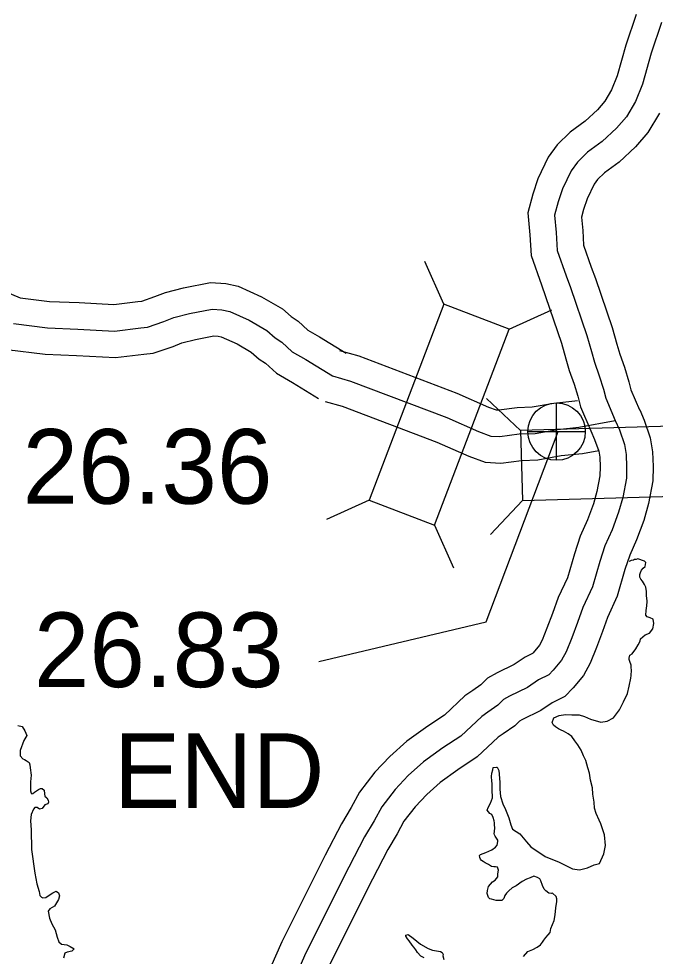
# Model space of a CAD drawing. Extents: x -83719 to 153526, y -11835 to 11446.
# Drawn here: x -4006 to -3885.9, y -2744.1 to -2567.2 of the extents above; entities that cross this region are included whole.
import ezdxf

# ---------------------------------------------------------------- set-up
doc = ezdxf.new("R2010")
doc.units = 0
for name, color, linetype in [('Level 10', 7, 'Continuous'), ('Level 20', 7, 'Continuous'), ('Level 25', 7, 'Continuous'), ('Level 26', 7, 'Continuous'), ('Level 58', 7, 'Continuous'), ('Level 59', 7, 'Continuous'), ('Level 9', 7, 'Continuous')]:
    doc.layers.add(name, color=color, linetype=linetype)

msp = doc.modelspace()

# ---------------------------------------------------------------- linework, layer by layer
at = {"layer": 'Level 10'}
for points in [[(-3889.48, -2566.38), (-3891.47, -2572.22), (-3893.07, -2577.97), (-3894.14, -2580.64), (-3895.39, -2582.79), (-3896.81, -2584.39), (-3899.09, -2586.52), (-3901.92, -2588.58), (-3904.4, -2590.97), (-3906.08, -2593.34), (-3908.03, -2597.43), (-3909.01, -2600.3), (-3909.96, -2603.85), (-3909.55, -2607.96), (-3909.32, -2611.89), (-3907.38, -2617.43), (-3906.59, -2619.58), (-3903.57, -2628.42), (-3902.76, -2631.35), (-3902.11, -2633.56), (-3901.2, -2636.15), (-3900.47, -2638.42), (-3899.98, -2640.4), (-3898.03, -2644.94)], [(-3885.12, -2585.04), (-3887.27, -2588.7), (-3889.64, -2591.37), (-3892.7, -2594.24), (-3895.47, -2596.25), (-3896.79, -2597.53), (-3897.43, -2598.43), (-3898.75, -2601.21), (-3899.44, -2603.21), (-3899.83, -2604.67), (-3899.58, -2607.16), (-3899.42, -2609.91), (-3897.96, -2614.05), (-3897.16, -2616.23), (-3894, -2625.48), (-3893.14, -2628.62), (-3892.6, -2630.48), (-3891.72, -2632.96), (-3890.85, -2635.7), (-3890.48, -2637.19), (-3888.84, -2640.99)], [(-4010.2, -2617.98), (-4005.67, -2619.84), (-4000.15, -2620.53), (-3994.57, -2620.76), (-3988.05, -2621.11), (-3983.51, -2620.56), (-3982.77, -2620.48), (-3980.32, -2619.63), (-3978.27, -2618.83), (-3974.86, -2617.95), (-3969.8, -2616.96), (-3966.89, -2617.17), (-3964.58, -2617.69), (-3960.19, -2619.64), (-3956.24, -2621.96), (-3954.6, -2623.4), (-3953.23, -2624.27), (-3951.41, -2625.98), (-3949.25, -2627.2), (-3944.18, -2630.32)], [(-4008.23, -2629.6), (-4000.97, -2630.51), (-3995.04, -2630.75), (-3987.71, -2631.14), (-3982.38, -2630.49), (-3980.59, -2630.31), (-3976.86, -2629.02), (-3975.17, -2628.36), (-3972.65, -2627.7), (-3969.19, -2627.03), (-3968.37, -2627.09), (-3967.75, -2627.23), (-3964.76, -2628.55), (-3962.12, -2630.1), (-3960.63, -2631.41), (-3959.4, -2632.2), (-3957.36, -2634.1), (-3954.33, -2635.81), (-3949.42, -2638.84)], [(-3945.44, -2629.77), (-3941.8, -2630.79), (-3923.3, -2637.83), (-3917.33, -2640.46), (-3915.91, -2640.98), (-3915.41, -2641.01), (-3911.97, -2640.54), (-3909.12, -2640.45), (-3905.05, -2639.71), (-3901.04, -2639.31), (-3900.55, -2639.22)], [(-3948.16, -2639.39), (-3944.94, -2640.3), (-3927.09, -2647.09), (-3921.08, -2649.73), (-3917.97, -2650.88), (-3915.02, -2651.05), (-3911.13, -2650.52), (-3908.05, -2650.42), (-3903.66, -2649.62), (-3899.62, -2649.22), (-3896.56, -2648.65)], [(-3888.83, -2641.01), (-3888.01, -2642.96), (-3886.85, -2646.24), (-3886.39, -2648.91), (-3886.31, -2651.68), (-3886.35, -2654.41), (-3887.14, -2658.66), (-3888.06, -2661.88), (-3889.42, -2665.51), (-3890.72, -2668.43), (-3891.61, -2671.11), (-3893.05, -2676.14), (-3894.92, -2680.19), (-3895.86, -2682.83), (-3896.99, -2685.82), (-3898.16, -2688.75), (-3899.44, -2691.08), (-3901.4, -2693.42), (-3902.95, -2695.09), (-3905.36, -2696.28), (-3907.48, -2697.72), (-3911.07, -2699.45), (-3911.5, -2699.69), (-3912.41, -2700.57), (-3914.57, -2702.11), (-3915.5, -2702.75), (-3919.47, -2706.46), (-3923.13, -2708.87), (-3926.46, -2711.28), (-3929.01, -2713.58), (-3931.17, -2715.85), (-3933.3, -2718.61), (-3934.59, -2720.97), (-3936.36, -2723.96), (-3939.25, -2729.54), (-3947.28, -2745.59)], [(-3898.04, -2644.92), (-3897.33, -2646.58), (-3896.56, -2648.77), (-3896.36, -2649.91), (-3896.31, -2651.74), (-3896.34, -2653.41), (-3896.89, -2656.37), (-3897.57, -2658.75), (-3898.68, -2661.73), (-3900.05, -2664.81), (-3901.16, -2668.15), (-3902.45, -2672.65), (-3904.19, -2676.41), (-3905.25, -2679.38), (-3906.32, -2682.2), (-3907.22, -2684.47), (-3907.73, -2685.41), (-3908.91, -2686.81), (-3909.03, -2686.94), (-3910.41, -2687.62), (-3912.49, -2689.04), (-3915.69, -2690.58), (-3917.53, -2691.61), (-3918.82, -2692.86), (-3920.32, -2693.93), (-3921.79, -2694.95), (-3925.68, -2698.58), (-3928.82, -2700.64), (-3932.75, -2703.5), (-3935.99, -2706.41), (-3938.77, -2709.34), (-3941.7, -2713.12), (-3943.28, -2716.03), (-3945.11, -2719.11), (-3948.16, -2725.01), (-3956.33, -2741.32), (-3958.49, -2746.18)]]:
    msp.add_lwpolyline(points, dxfattribs=at)
at = {"layer": 'Level 20'}
for p, q in [((-3925.79, -2621.05), (-3929.39, -2613.02)), ((-3913.45, -2625.74), (-3905.42, -2622.14)), ((-3911.31, -2644.89), (-3917.71, -2638.84)), ((-3939.87, -2658.06), (-3947.9, -2661.67)), ((-3910.94, -2658.08), (-3916.98, -2664.48)), ((-3927.53, -2662.75), (-3923.93, -2670.78))]:
    msp.add_line(p, q, dxfattribs=at)
for points in [[(-3925.79, -2621.05), (-3939.87, -2658.06), (-3927.53, -2662.75), (-3913.45, -2625.74)], [(-3871.73, -2643.77), (-3911.31, -2644.89), (-3910.94, -2658.08), (-3871.35, -2656.96)]]:
    msp.add_lwpolyline(points, close=True, dxfattribs=at)
at = {"layer": 'Level 25'}
for p, q in [((-3917.81, -2681.01), (-3904.24, -2645.09)), ((-3949.35, -2688.45), (-3917.81, -2681.01))]:
    msp.add_line(p, q, dxfattribs=at)
at = {"layer": 'Level 26'}
for p, q in [((-3904.51, -2650.51), (-3904.51, -2639.68)), ((-3909.93, -2645.09), (-3899.09, -2645.09))]:
    msp.add_line(p, q, dxfattribs=at)
msp.add_circle((-3904.51, -2645.09), 5.42, dxfattribs=at)
at = {"layer": 'Level 59'}
for points in [[(-3884.72, -2567.93), (-3886.69, -2573.7), (-3888.33, -2579.57), (-3889.63, -2582.84), (-3891.33, -2585.74), (-3893.23, -2587.88), (-3895.89, -2590.38), (-3898.69, -2592.41), (-3900.59, -2594.25), (-3901.76, -2595.88), (-3903.39, -2599.32), (-3904.23, -2601.76), (-3904.89, -2604.26), (-3904.56, -2607.56), (-3904.37, -2610.9), (-3902.67, -2615.74), (-3901.87, -2617.91), (-3898.78, -2626.95), (-3897.95, -2629.99), (-3897.36, -2632.02), (-3896.46, -2634.56), (-3895.66, -2637.06), (-3895.23, -2638.8), (-3893.43, -2642.97)], [(-4006.95, -2624.72), (-4000.56, -2625.52), (-3994.8, -2625.76), (-3987.88, -2626.12), (-3982.95, -2625.53), (-3981.68, -2625.39), (-3978.59, -2624.33), (-3976.72, -2623.59), (-3973.76, -2622.83), (-3969.5, -2621.99), (-3967.63, -2622.13), (-3966.17, -2622.46), (-3962.47, -2624.1), (-3959.18, -2626.03), (-3957.61, -2627.4), (-3956.32, -2628.24), (-3954.39, -2630.04), (-3951.79, -2631.51), (-3946.8, -2634.58)], [(-3946.8, -2634.58), (-3943.37, -2635.55), (-3925.2, -2642.46), (-3919.21, -2645.1), (-3916.94, -2645.93), (-3915.21, -2646.03), (-3911.55, -2645.53), (-3908.58, -2645.43), (-3904.36, -2644.67), (-3900.33, -2644.27), (-3893.43, -2642.97)], [(-3893.43, -2642.97), (-3892.67, -2644.77), (-3891.71, -2647.51), (-3891.38, -2649.41), (-3891.31, -2651.71), (-3891.35, -2653.91), (-3892.01, -2657.52), (-3892.81, -2660.32), (-3894.05, -2663.62), (-3895.38, -2666.62), (-3896.38, -2669.63), (-3897.75, -2674.4), (-3899.55, -2678.3), (-3900.55, -2681.1), (-3901.65, -2684.01), (-3902.69, -2686.61), (-3903.59, -2688.24), (-3905.15, -2690.11), (-3905.99, -2691.01), (-3907.89, -2691.95), (-3909.98, -2693.38), (-3913.38, -2695.02), (-3914.51, -2695.65), (-3915.61, -2696.72), (-3917.45, -2698.02), (-3918.64, -2698.85), (-3922.58, -2702.52), (-3925.97, -2704.76), (-3929.6, -2707.39), (-3932.5, -2709.99), (-3934.97, -2712.59), (-3937.5, -2715.86), (-3938.93, -2718.5), (-3940.73, -2721.53), (-3943.7, -2727.27), (-3951.8, -2743.45), (-3953.84, -2748.03)]]:
    msp.add_lwpolyline(points, dxfattribs=at)
at = {"layer": 'Level 9'}
for points in [[(-3897.75, -2712.27), (-3898.11, -2710.84), (-3898.28, -2709.5), (-3898.61, -2708.5), (-3899.01, -2707.16), (-3899.41, -2706.23), (-3899.87, -2705.16), (-3900.47, -2704.16), (-3901.04, -2703.43), (-3901.63, -2702.63), (-3902.3, -2702.09), (-3903.2, -2701.62), (-3903.66, -2701.39), (-3904.13, -2701.16), (-3904.73, -2700.76), (-3905.1, -2700.46), (-3905.33, -2699.99), (-3905.03, -2699.12), (-3904.03, -2698.62), (-3902.8, -2698.49), (-3901.66, -2698.52), (-3900.27, -2698.52), (-3899.27, -2698.82), (-3898.1, -2699.32), (-3896.17, -2699.89), (-3894.94, -2699.69), (-3893.77, -2699.06), (-3892.67, -2697.56), (-3891.87, -2696.06), (-3891.14, -2694.49), (-3890.81, -2693.12), (-3890.51, -2691.58), (-3890.44, -2691.08), (-3890.37, -2690.08), (-3890.41, -2689.62), (-3890.47, -2689.15), (-3890.67, -2688.48), (-3890.8, -2688.11), (-3890.8, -2687.81), (-3890.67, -2687.25), (-3890.27, -2687.01), (-3889.57, -2686.05), (-3889.1, -2685.31), (-3888.74, -2684.64), (-3888.67, -2684.18), (-3887.8, -2683.41), (-3886.97, -2683.11), (-3886.34, -2682.28), (-3886.17, -2681.31), (-3886.3, -2680.47), (-3886.84, -2680.21), (-3887.44, -2680.01), (-3887.67, -2679.71), (-3887.63, -2678.87), (-3887.47, -2677.94), (-3887.4, -2677.17), (-3887.43, -2677.04), (-3887.57, -2676.1), (-3887.56, -2675.24), (-3887.66, -2674.47), (-3887.93, -2673.93), (-3888.3, -2673.33), (-3888.63, -2672.93), (-3888.79, -2672.57), (-3888.79, -2672.03), (-3888.66, -2671.66), (-3888.49, -2671.23), (-3888.16, -2670.86), (-3887.83, -2670.56), (-3887.66, -2669.8), (-3887.93, -2669.56), (-3888.33, -2669.4), (-3888.79, -2669.2), (-3889.16, -2669.1), (-3889.49, -2669.2), (-3889.79, -2669.23), (-3889.99, -2669.33), (-3890.42, -2669.43), (-3890.79, -2669.6), (-3890.81, -2669.6)], [(-4006.11, -2700.53), (-4005.34, -2700.73), (-4004.81, -2701.56), (-4004.41, -2702.43), (-4004.98, -2703.37), (-4005.68, -2705.23), (-4005.68, -2706.27), (-4005.21, -2706.8), (-4004.85, -2706.97), (-4004.58, -2707.17), (-4003.98, -2707.54), (-4003.88, -2707.94), (-4003.78, -2708.5), (-4003.65, -2709.91), (-4003.72, -2711.14), (-4003.72, -2712.14), (-4003.72, -2712.61), (-4003.72, -2712.88), (-4003.65, -2713.31), (-4003.49, -2713.41), (-4003.32, -2713.38), (-4002.99, -2713.11), (-4002.59, -2712.84), (-4002.22, -2712.58), (-4001.85, -2712.41), (-4001.52, -2712.41), (-4001.16, -2712.71), (-4001.12, -2713.41), (-4001.02, -2713.84), (-4000.69, -2714.21), (-4000.42, -2714.61), (-4000.36, -2714.98), (-4000.49, -2715.31), (-4001.06, -2715.51), (-4001.56, -2716.18), (-4002.02, -2716.31), (-4002.52, -2715.98), (-4002.96, -2716.01), (-4003.16, -2716.35), (-4003.62, -2717.31), (-4003.72, -2718.52), (-4003.59, -2720.22), (-4003.56, -2723.95), (-4002.96, -2728.39), (-4002.53, -2730.39), (-4002.13, -2731.83), (-4001.97, -2732.6), (-4001.7, -2732.93), (-4001.44, -2733.03), (-4000.87, -2732.96), (-4000.24, -2732.56), (-3999.54, -2732.13), (-3998.91, -2731.8), (-3998.44, -2732.13), (-3998.27, -2732.7), (-3998.44, -2733.33), (-3999.24, -2734.6), (-4000.07, -2735.13), (-4000.44, -2735.57), (-4000.14, -2736.9), (-3999.74, -2737.97), (-3999.11, -2739.1), (-3998.71, -2740.44), (-3998.38, -2741.34), (-3997.88, -2741.77), (-3996.92, -2741.94), (-3996.25, -2742.21), (-3995.48, -2742.68), (-3995.92, -2743.11), (-3996.82, -2743.31), (-3997.25, -2743.48), (-3997.55, -2744.41)], [(-3907.65, -2729.45), (-3908.11, -2729.18), (-3908.78, -2728.98), (-3909.51, -2729.25), (-3910.21, -2729.52), (-3910.98, -2729.98), (-3912.14, -2730.79), (-3912.87, -2731.15), (-3913.54, -2731.72), (-3913.97, -2732.19), (-3914.24, -2732.62), (-3914.44, -2733.15), (-3914.84, -2733.52), (-3915.91, -2733.52), (-3916.77, -2733.32), (-3917.07, -2733.22), (-3917.34, -2732.99), (-3917.6, -2732.22), (-3917.57, -2731.68), (-3917.37, -2730.92), (-3916.97, -2730.45), (-3916.57, -2730.05), (-3916.1, -2729.72), (-3915.6, -2729.08), (-3915.6, -2728.52), (-3915.47, -2727.81), (-3915.67, -2727.28), (-3916, -2727.21), (-3916.37, -2727.21), (-3916.77, -2727.11), (-3917.33, -2726.78), (-3917.63, -2726.65), (-3918, -2726.45), (-3918.36, -2726.18), (-3918.66, -2725.98), (-3918.83, -2725.78), (-3919, -2725.44), (-3919.06, -2725.04), (-3918.86, -2724.88), (-3917.83, -2724.48), (-3916.7, -2724.01), (-3916, -2723.48), (-3915.73, -2723.14), (-3915.57, -2722.41), (-3915.6, -2722.14), (-3915.83, -2721.78), (-3916.1, -2721.44), (-3916.2, -2721.17), (-3916.3, -2720.94), (-3916.23, -2720.57), (-3916.13, -2719.81), (-3916.2, -2719.31), (-3916.23, -2718.91), (-3916.29, -2718.54), (-3916.49, -2717.9), (-3916.73, -2717.34), (-3917.09, -2717.14), (-3917.63, -2716.54), (-3917.42, -2716), (-3916.99, -2715.2), (-3916.62, -2714.17), (-3916.59, -2713.77), (-3916.66, -2713.07), (-3916.69, -2712.4), (-3916.69, -2711.46), (-3916.72, -2711.03), (-3916.79, -2710.16), (-3916.75, -2709.53), (-3916.55, -2708.93), (-3916.45, -2708.46), (-3915.82, -2708.39), (-3915.69, -2708.39), (-3915.39, -2709.03), (-3915.22, -2711.2), (-3915.19, -2712.57), (-3915.06, -2713.93), (-3914.63, -2715.3), (-3914.13, -2716.37), (-3913.53, -2717.94), (-3913.13, -2719.27), (-3912.8, -2720.11), (-3911.47, -2720.98), (-3910.17, -2722.48), (-3909.37, -2723.41), (-3906.68, -2725.28), (-3904.05, -2726.32), (-3901.52, -2727.55), (-3900.19, -2727.75), (-3898.66, -2727.39), (-3897.42, -2726.85), (-3896.39, -2726.55), (-3895.59, -2724.72), (-3895.29, -2723.15), (-3895.49, -2721.15), (-3896.15, -2719.08), (-3896.49, -2718.41), (-3897.05, -2717.14), (-3897.38, -2716.11), (-3897.41, -2714.97), (-3897.65, -2713.47), (-3897.75, -2712.27)], [(-3910.72, -2744.13), (-3909.95, -2743.2), (-3909.02, -2742.77), (-3908.15, -2742.33), (-3907.56, -2741.93), (-3907.16, -2741.43), (-3906.89, -2741.03), (-3906.52, -2740.53), (-3906.12, -2740.03), (-3905.72, -2739.56), (-3905.62, -2738.83), (-3904.96, -2737.33), (-3904.75, -2736.26), (-3904.62, -2734.96), (-3904.45, -2733.72), (-3904.49, -2733.22), (-3904.59, -2732.79), (-3905.25, -2732.19), (-3905.48, -2732.26), (-3905.95, -2732.19), (-3906.55, -2731.75), (-3906.88, -2731.42), (-3907.18, -2730.72), (-3907.48, -2729.82), (-3907.65, -2729.45)], [(-3929.5, -2744.36), (-3930.13, -2744.06), (-3930.76, -2743.39), (-3931.09, -2742.86), (-3931.43, -2742.36), (-3931.73, -2741.99), (-3932.33, -2741.16), (-3932.66, -2740.76), (-3932.96, -2740.26), (-3932.92, -2740.06), (-3932.52, -2739.99), (-3931.56, -2740.66), (-3930.16, -2741.76), (-3928.76, -2742.63), (-3927.93, -2742.93), (-3927.13, -2743.03), (-3926.4, -2743.16), (-3926.07, -2743.33), (-3925.93, -2743.73), (-3925.97, -2744), (-3925.77, -2744.7)]]:
    msp.add_lwpolyline(points, dxfattribs=at)

# ---------------------------------------------------------------- texts
at = {"layer": 'Level 25'}
for s, p in [('26.83', (-4003.11, -2693.3)), ('END', (-3988.06, -2716.08))]:
    msp.add_text(s, height=14.08, dxfattribs=at).set_placement(p)
at = {"layer": 'Level 58'}
msp.add_text('26.36', height=14.08, dxfattribs=at).set_placement((-4005.23, -2658.7))

doc.saveas('drawing.dxf')
